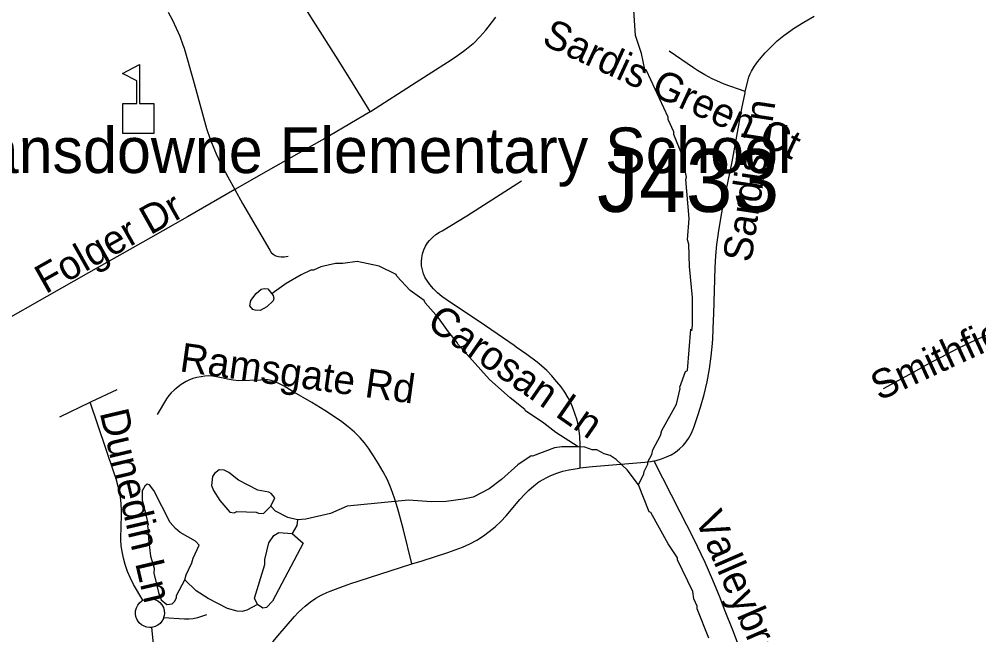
# Model space of a CAD drawing. Extents: x 1383679 to 1536984, y 460658 to 651027.
# Drawn here: x 1466987 to 1470144, y 510084 to 512111 of the extents above; entities that cross this region are included whole.
import ezdxf

# ---------------------------------------------------------------- set-up
doc = ezdxf.new("R2010")
doc.units = 0
for name, color, linetype in [('Exist Cultural Educational Facility Elementary CELL', 7, 'Continuous'), ('Exist Cultural Educational Facility High Label', 7, 'Continuous'), ('Exist Hydrographic Misc Water Feature', 7, 'Continuous'), ('Exist Road Non-System Structure Non-Sys Other Number Label', 7, 'Continuous'), ('Exist Road Non-System Type 51', 7, 'Continuous'), ('Exist Road Non-System Type 51 Label', 7, 'Continuous')]:
    doc.layers.add(name, color=color, linetype=linetype)

msp = doc.modelspace()

# ---------------------------------------------------------------- linework, layer by layer
at = {"layer": 'Exist Cultural Educational Facility Elementary CELL'}
msp.add_lwpolyline([(1467328.1, 511734.8), (1467328.1, 511832.8), (1467374.1, 511832.8), (1467374.1, 511907.8), (1467327.1, 511932.1), (1467383.7, 511961.3), (1467383.7, 511832.8), (1467429.8, 511832.8), (1467429.8, 511734.8)], close=True, dxfattribs=at)
at = {"layer": 'Exist Hydrographic Misc Water Feature'}
for points in [[(1469024.9, 510577.3), (1469042.3, 510613.7), (1469042.5, 510621.7), (1469055.1, 510645.4), (1469055.2, 510653.4), (1469067.7, 510677.2), (1469072, 510693.1), (1469097, 510740.6), (1469101.3, 510756.4), (1469149.1, 510843.5), (1469161.5, 510894.5), (1469160.1, 510899.2), (1469179.2, 510950.8), (1469185.4, 510954.7), (1469196, 511090.5), (1469199.9, 511086.4), (1469202.3, 511102.4), (1469202.2, 511194.4), (1469192.1, 511296.5), (1469189.7, 511370.6), (1469185.9, 511384.7), (1469191.3, 511454.6), (1469179.9, 511582.8), (1469182.1, 511590.7), (1469167.5, 511663.1), (1469140.9, 511731.6), (1469141, 511739.6), (1469121.8, 511780), (1469121.9, 511788), (1469050.9, 511941.5), (1469045, 511945.6), (1469034, 511997.8), (1469014.6, 512056.6), (1469005.9, 512190.4)], [(1468826.4, 510703.3), (1468752.9, 510749.7), (1468713.4, 510780.5), (1468652.9, 510820.9), (1468650.3, 510825.9), (1468602, 510863.9), (1468534.2, 510924.3), (1468430.5, 511040.4), (1468428.5, 511046.5), (1468399.2, 511081.1), (1468366.2, 511127.8), (1468323.1, 511176.6), (1468319.2, 511184.7), (1468273.9, 511217.7), (1468229.2, 511264.8), (1468226.8, 511270.7), (1468171.4, 511297.8), (1468099.6, 511313.3), (1468051.4, 511306.3), (1468027.4, 511306.8), (1467979.1, 511295.8), (1467954.9, 511284.3), (1467946.9, 511284.5), (1467914.7, 511269.2), (1467866, 511240.2), (1467827.4, 511213), (1467818.7, 511206.7)], [(1467818.7, 511206.7), (1467823.2, 511201.1), (1467824.9, 511191.1), (1467822.8, 511183.1), (1467802.4, 511163.5), (1467780.1, 511152), (1467764.1, 511152.3), (1467756.1, 511154.5), (1467746.4, 511166.7), (1467748.8, 511184.6), (1467767.2, 511208.2), (1467783.5, 511221.9), (1467793.4, 511224.4), (1467805.6, 511223.4), (1467818.7, 511206.7)], [(1468826.4, 510703.3), (1468772, 510703.3), (1468747.9, 510699.8), (1468676.2, 510671.8), (1468671.3, 510673.4), (1468627.3, 510643.7), (1468573.7, 510595.5), (1468533, 510564.3), (1468480.4, 510537.4), (1468448.2, 510530.1), (1468392, 510523.2), (1468344, 510522.2), (1468268.1, 510527.8), (1468066, 510507.9), (1468010.9, 510483.2), (1467930.5, 510464.9), (1467902.9, 510462.1)], [(1469024.9, 510577.3), (1468986.6, 510626.8), (1468951.3, 510661.6), (1468931.5, 510674), (1468911.6, 510680.4), (1468887.8, 510692.9), (1468871.8, 510693.2), (1468847.9, 510701.7), (1468826.4, 510703.3)], [(1467815.3, 510507.3), (1467827.8, 510535), (1467816.1, 510549.2), (1467808.2, 510553.4), (1467772.3, 510560.2), (1467708.9, 510593.5), (1467677.4, 510618.1), (1467661.5, 510626.4), (1467645.5, 510626.8), (1467629.3, 510615.1), (1467623.1, 510605.3), (1467620.5, 510575.3), (1467626.1, 510559.2), (1467647.6, 510526.7), (1467680.8, 510488), (1467694.7, 510485.8), (1467702.8, 510489.6), (1467766.8, 510488.3), (1467774.8, 510484.1), (1467790.8, 510483.8), (1467815.3, 510507.3)], [(1467532.2, 510265.1), (1467536.5, 510281.1), (1467555.3, 510320.7), (1467559.7, 510336.6), (1467579.3, 510379.7), (1467566.8, 510392.4), (1467517.4, 510421.4), (1467501.6, 510433.8), (1467483.9, 510454.1), (1467430, 510559.3), (1467416.4, 510577.6), (1467408.4, 510579.7), (1467400.3, 510573.9), (1467392, 510558.1), (1467391.4, 510528.1), (1467411.8, 510447.7), (1467409.6, 510441.7), (1467413.3, 510423.6), (1467412.8, 510399.7), (1467419.7, 510343.5), (1467430.9, 510303.3), (1467430.5, 510287.3), (1467445.3, 510222.9), (1467454.8, 510198.8), (1467472.6, 510184.4), (1467490.6, 510186), (1467498.8, 510193.8), (1467505, 510205.7), (1467505.2, 510213.7), (1467532.2, 510265.1)], [(1469153, 510337.1), (1469121.8, 510384), (1469064.8, 510486.4), (1469059.9, 510489.3), (1469024.9, 510577.3)], [(1467902.9, 510462.1), (1467870.6, 510470.1), (1467831, 510491), (1467815.3, 510507.3)], [(1467902.9, 510462.1), (1467900.1, 510443.5), (1467885, 510417.3)], [(1467770.8, 510184.2), (1467761.2, 510204.4), (1467795.4, 510315.7), (1467795.7, 510331.7), (1467808.8, 510387.4), (1467825.4, 510411), (1467841.6, 510420.7), (1467885, 510417.3)], [(1467885, 510417.3), (1467921.3, 510385.8), (1467821, 510195.2), (1467800.5, 510173.6), (1467788.5, 510171.8), (1467770.8, 510184.2)], [(1469255.7, 510073.3), (1469217.7, 510170), (1469217.8, 510178), (1469206.3, 510202.3), (1469202.8, 510226.3), (1469152.9, 510331.4), (1469153, 510337.1)], [(1467770.8, 510184.2), (1467736.4, 510164.9), (1467720.3, 510161.2), (1467704.3, 510161.6), (1467672.4, 510170.3), (1467609, 510203.6), (1467569.6, 510228.4), (1467532.2, 510265.1)]]:
    msp.add_lwpolyline(points, dxfattribs=at)
at = {"layer": 'Exist Road Non-System Type 51'}
for p, q in [((1467121.6, 510801.9), (1467220.8, 510849.8)), ((1467439.9, 509957.3), (1467423.7, 510108.6))]:
    msp.add_line(p, q, dxfattribs=at)
for points in [[(1468142.2, 511806.9), (1468075, 511914.9), (1468028.8, 511989), (1467954.7, 512106.4), (1467884.3, 512219.4), (1467802.5, 512348.5), (1467780.6, 512383.9), (1467760.2, 512419.9), (1467741.1, 512456.7), (1467737.4, 512464.4), (1467717.5, 512513.7), (1467698.9, 512563.8), (1467686.5, 512600.2), (1467675.3, 512641.7), (1467665.5, 512683.8), (1467659.3, 512715), (1467638.2, 512834.6), (1467619, 512950.6), (1467611.1, 512995.6)], [(1467477, 512133.6), (1467491.3, 512107.8), (1467504.3, 512081.4), (1467515.8, 512054.4), (1467525.9, 512026.7), (1467529.6, 512015.5), (1467559.2, 511910.7), (1467593.5, 511786.7), (1467604, 511751), (1467616.1, 511715.6), (1467629.7, 511680.9), (1467635.7, 511666.9), (1467649.9, 511636.3), (1467665.5, 511606.3), (1467674.1, 511591.2), (1467696.9, 511549.6)], [(1468142.2, 511806.9), (1468142.8, 511807.2), (1468293.2, 511903.1), (1468395.8, 511968.8), (1468425.1, 511988.2), (1468453.4, 512008.6), (1468480.8, 512030.4), (1468482.4, 512031.7), (1468502.8, 512052.7), (1468522.4, 512075), (1468540.8, 512098.4), (1468554.7, 512117.8)], [(1469375.7, 511872.5), (1469387.1, 511919.8), (1469388, 511922.9), (1469391.5, 511931), (1469396.1, 511939.4), (1469405.9, 511955.8), (1469417.1, 511971.5), (1469422.5, 511978.3), (1469440.9, 511999.6), (1469460.4, 512019.8), (1469480.9, 512038.9), (1469502.5, 512056.8), (1469525.1, 512073.5), (1469534.6, 512080), (1469567.9, 512101.1), (1469602, 512120.8)], [(1469375.7, 511872.5), (1469305.6, 511897.2), (1469281.5, 511907.4), (1469266.3, 511914.7), (1469242.2, 511927.3), (1469218.7, 511941.4), (1469205.5, 511950.1), (1469125.1, 512005.7)], [(1469075.2, 510656.6), (1469082.2, 510658), (1469100.1, 510663.2), (1469116.7, 510669.6), (1469131.6, 510676.9), (1469145.7, 510685.6), (1469158.9, 510695.8), (1469170.8, 510707.2), (1469178.2, 510715.4), (1469188.4, 510730), (1469197.1, 510745.4), (1469204.2, 510761.4), (1469207.2, 510769.6), (1469219.8, 510806), (1469228.2, 510833.7), (1469239.8, 510875.3), (1469249.9, 510917.3), (1469258.3, 510959.3), (1469263.7, 511001.2), (1469267.6, 511043.2), (1469268.6, 511059.7), (1469271.5, 511119.4), (1469272.1, 511140.9), (1469276.3, 511293.5), (1469278.4, 511331.3), (1469281.9, 511368.9), (1469287.1, 511406.4), (1469287.3, 511407.4), (1469297.6, 511468.1), (1469306.6, 511514.2), (1469332, 511641.3), (1469350, 511737.3), (1469363.9, 511816.2), (1469374.7, 511868.1), (1469375.7, 511872.5)], [(1468007.8, 511727.3), (1468075, 511767.1), (1468142.2, 511806.9)], [(1468008.1, 511727.1), (1467806.6, 511612.1), (1467696.9, 511549.6)], [(1467696.9, 511549.6), (1467541.5, 511460.2), (1467419, 511390.9), (1467215, 511275.3), (1467077.9, 511197.7), (1466928.2, 511112.6), (1466883.5, 511089.8), (1466876.3, 511086.3)], [(1467696.9, 511549.6), (1467722.2, 511503.5), (1467785, 511395.6), (1467811.8, 511349.8), (1467816.7, 511343), (1467822.8, 511337.3), (1467829.9, 511332.8), (1467832.1, 511331.7), (1467840.5, 511329.1), (1467849.2, 511328.1), (1467858, 511328.6), (1467859, 511328.8), (1467871.6, 511330.3)], [(1468833, 510633.5), (1468832.6, 510710), (1468830.9, 510737.2), (1468827.6, 510764.4), (1468825.6, 510775), (1468822.2, 510790.9), (1468815.3, 510812.9), (1468807.3, 510834.4), (1468802.4, 510845.6), (1468792.7, 510864.7), (1468781.8, 510882.9), (1468769.5, 510900.3), (1468756, 510916.9), (1468754.6, 510918.5), (1468739.2, 510936.7), (1468723, 510953.7), (1468705.6, 510969.5), (1468690.9, 510981.4), (1468657.2, 511006.8), (1468622.5, 511031), (1468614.9, 511036), (1468521.3, 511101), (1468392.1, 511187.9), (1468377.3, 511198.2), (1468363.1, 511209.9), (1468350.1, 511222.9), (1468338.3, 511237), (1468327.8, 511252), (1468323.2, 511259.7), (1468317.5, 511272.3), (1468313.5, 511285.5), (1468311.1, 511299.1), (1468310.4, 511312.8), (1468311.2, 511324.8), (1468313.7, 511338), (1468317.8, 511350.9), (1468323.6, 511363.1), (1468330.9, 511374.3), (1468337.2, 511382.1), (1468346.9, 511392.4), (1468357.9, 511401.6), (1468369.9, 511409.4), (1468378.6, 511413.8), (1468459.4, 511463.7), (1468639.4, 511578.1)], [(1469830.3, 510894.9), (1469928.8, 510948.6), (1469989.5, 510982.3), (1470019.3, 510998.3), (1470076, 511027.4), (1470133.3, 511055.1), (1470315.7, 511135.3), (1470564.6, 511222.6)], [(1468278.8, 510317.5), (1468251.2, 510430), (1468235.7, 510487.2), (1468231.8, 510501.9), (1468222.3, 510533.4), (1468211.3, 510564.3), (1468199, 510594.5), (1468185, 510621), (1468169.5, 510647.1), (1468152.4, 510672.9), (1468148.3, 510679.9), (1468136.2, 510698.6), (1468123, 510716.2), (1468108.6, 510732.9), (1468090.1, 510751.2), (1468075, 510764.4), (1468070, 510768.8), (1468049, 510785.2), (1468034.4, 510795.3), (1467992.6, 510822.7), (1467950, 510849), (1467885.3, 510886.4), (1467858.9, 510902.3), (1467841.7, 510911.3), (1467823.9, 510919), (1467816.5, 510921.7), (1467805.2, 510923.3), (1467793.2, 510923.4), (1467781.1, 510922.2), (1467710.4, 510920.6), (1467691.2, 510922.1), (1467672.3, 510925.3), (1467657.8, 510928.8), (1467636.5, 510932.8), (1467623.2, 510935.2), (1467610.4, 510936.1), (1467597.5, 510935.5), (1467586, 510933.7), (1467571.9, 510931.5), (1467558.5, 510927.8), (1467545.5, 510922.8), (1467536.9, 510918.5), (1467520.3, 510907.8), (1467504.4, 510895.8), (1467496.9, 510889.4), (1467487.5, 510881.1), (1467479.1, 510871.7), (1467472, 510861.4), (1467440.8, 510809.6)], [(1467220.8, 510849.8), (1467225.7, 510852.2), (1467309.2, 510891.9)], [(1467394.1, 510197.6), (1467363.9, 510249.3), (1467353.3, 510270.6), (1467344, 510292.5), (1467336.1, 510315.2), (1467336.1, 510315.2), (1467330.2, 510336.7), (1467325.7, 510358.4), (1467323.2, 510376.6), (1467321.8, 510396.1), (1467321.8, 510415.6), (1467322.5, 510426.8), (1467324.1, 510492.6), (1467323.1, 510515.5), (1467320.5, 510538.2), (1467316.3, 510560.6), (1467313.5, 510571.8), (1467306, 510597.6), (1467299.7, 510615.7), (1467220.8, 510849.8)], [(1468278.8, 510317.5), (1468312.7, 510328), (1468397.5, 510355.6), (1468421.8, 510363.4), (1468445.9, 510372.9), (1468469.4, 510383.8), (1468492.2, 510396.2), (1468514.1, 510410), (1468533.3, 510423.8), (1468552.9, 510439.9), (1468571.5, 510457.3), (1468588.7, 510475.6), (1468589.1, 510476.1), (1468634.6, 510529.5), (1468648.9, 510545.7), (1468664.2, 510560.5), (1468680.5, 510574.3), (1468697.1, 510587.3), (1468710.3, 510595.8), (1468723.3, 510602.3), (1468736.5, 510608.5), (1468755.5, 510616.2), (1468775, 510622.5), (1468795, 510627.3), (1468796.1, 510627.5), (1468828.8, 510633), (1468833, 510633.5)], [(1468833, 510633.5), (1468861.6, 510636.9), (1468872.8, 510637.8), (1469045.6, 510652.5), (1469063.8, 510654.4), (1469075.2, 510656.6)], [(1469075.2, 510656.6), (1469160.7, 510488.6), (1469204.1, 510403.1), (1469242.8, 510323.1), (1469268.1, 510265.2), (1469291.9, 510206.5), (1469306.6, 510168.2), (1469335.6, 510094.8), (1469363.1, 510021)], [(1467820.7, 510060.1), (1467822.8, 510062.3), (1467838, 510080.3), (1467893.3, 510144.5), (1467904.9, 510157.8), (1467917.7, 510170.1), (1467927.5, 510178.4), (1467945.7, 510193.1), (1467962.7, 510204.6), (1467980.6, 510214.8), (1467999.2, 510223.7), (1468010.6, 510228.3), (1468054, 510244.7), (1468069.3, 510250.1), (1468075, 510251.9), (1468242.1, 510306.2), (1468278.8, 510317.5)], [(1467423.7, 510108.6), (1467417.6, 510108), (1467407.7, 510108.9), (1467398.2, 510112), (1467389.6, 510116.9), (1467382.5, 510123.3), (1467379.4, 510127), (1467374.3, 510135.5), (1467371.1, 510144.9), (1467369.8, 510152.5), (1467370.3, 510162.6), (1467372.9, 510172.4), (1467377.3, 510181.4), (1467383.5, 510189.4), (1467390.9, 510195.6), (1467394.1, 510197.6)], [(1467394.1, 510197.6), (1467395, 510198.2), (1467404.1, 510201.8), (1467413.9, 510203.5), (1467423.8, 510203.1), (1467433.5, 510200.7), (1467441.8, 510196.5), (1467443.1, 510195.7), (1467450.3, 510190.2), (1467456.8, 510182.7), (1467461.6, 510174), (1467464.4, 510164.4), (1467465.1, 510154.7), (1467464.4, 510147.7), (1467462.5, 510140.8)], [(1467462.5, 510140.8), (1467461.8, 510138.3), (1467457.1, 510129.4), (1467450.8, 510121.7), (1467443, 510115.5), (1467434.2, 510111.1), (1467427.3, 510109.1), (1467423.7, 510108.6)], [(1467462.5, 510140.8), (1467531.3, 510136.7), (1467545.5, 510136.7), (1467559.6, 510138.2), (1467573.5, 510141.2), (1467574.6, 510141.6), (1467604.7, 510151.5)]]:
    msp.add_lwpolyline(points, dxfattribs=at)

# ---------------------------------------------------------------- texts
at = {"layer": 'Exist Cultural Educational Facility High Label'}
msp.add_text('Lansdowne Elementary School', height=150, dxfattribs=at).set_placement((1466762.5, 511604.2))
at = {"layer": 'Exist Road Non-System Structure Non-Sys Other Number Label'}
msp.add_text('J433', height=206.69, dxfattribs=at).set_placement((1468888, 511476.3))
at = {"layer": 'Exist Road Non-System Type 51 Label'}
for s, rotation, p in [('Sardis Green Ct', 335.2217, (1468702.4, 512029.5)), ('Sardis Ln', 81.3722, (1469394.8, 511307.7)), ('Folger Dr', 29.3967, (1467074.3, 511204.7)), ('Smithfield Dr', 24.7003, (1469816, 510853.4)), ('Carosan Ln', 325.2446, (1468323.4, 511099.8)), ('Ramsgate Rd', 352.1047, (1467512.5, 510951.8)), ('Dunedin Ln', 283.2389, (1467251.8, 510815.8)), ('Valleybrook Rd', 293.4711, (1469208.6, 510467.2))]:
    msp.add_text(s, height=95, rotation=rotation, dxfattribs=at).set_placement(p)

doc.saveas('drawing.dxf')
